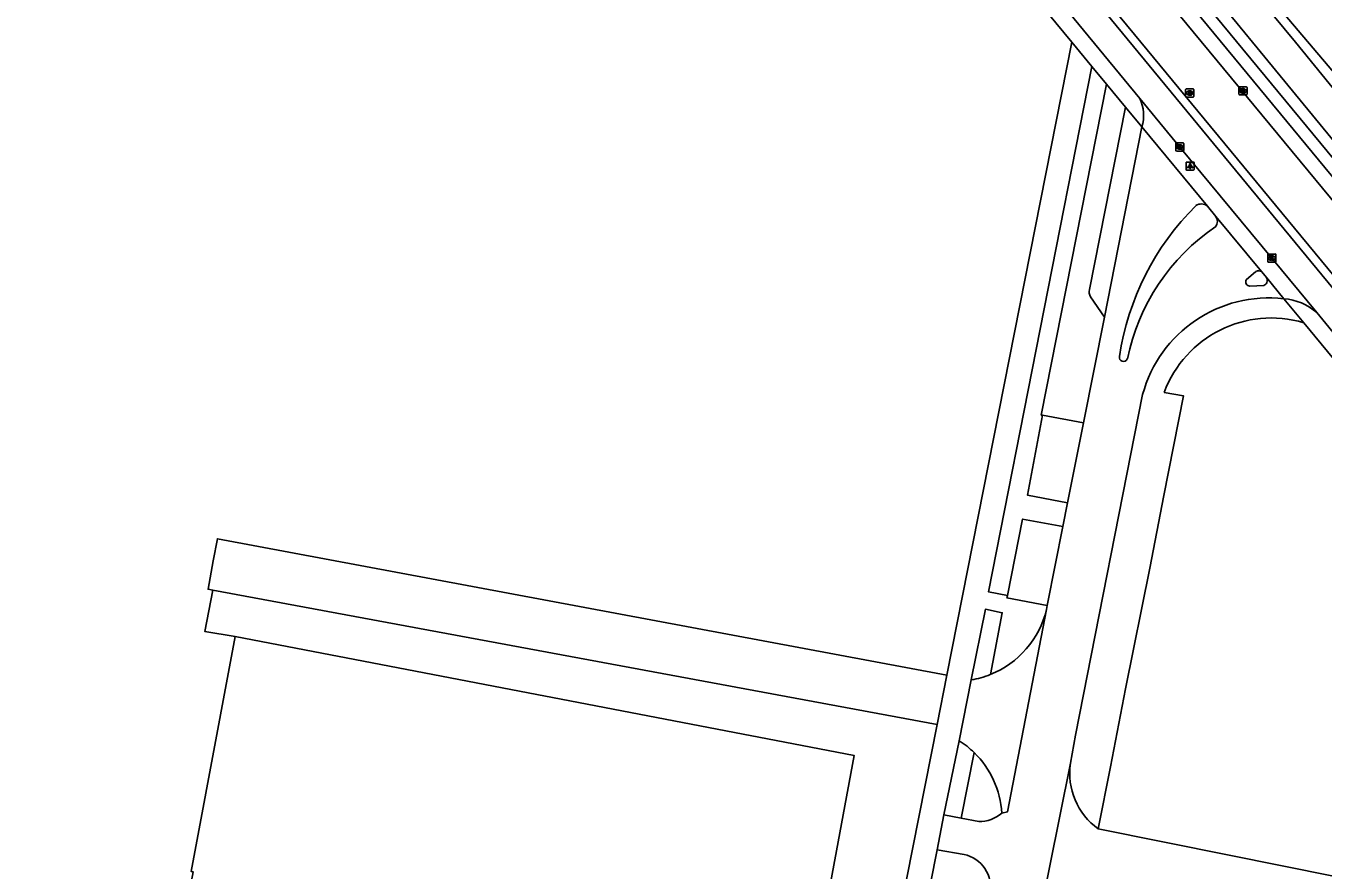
# Model space of a CAD drawing. Extents: x 158797 to 159887, y 384318 to 385255.
# Drawn here: x 159232.9 to 159393, y 385008.8 to 385112.9 of the extents above; entities that cross this region are included whole.
import ezdxf

# ---------------------------------------------------------------- set-up
doc = ezdxf.new("R2010")
doc.units = 0
for name, color, linetype in [('IMGEO_Fietspad_gesloten', 7, 'Continuous'), ('IMGEO_Grasland_overig', 7, 'Continuous'), ('IMGEO_Kolk', 7, 'Continuous'), ('IMGEO_Lichtpunt', 7, 'Continuous'), ('IMGEO_Pand', 7, 'Continuous'), ('IMGEO_Parkeervlak_halfverhard', 7, 'Continuous'), ('IMGEO_Parkeervlak_open', 7, 'Continuous'), ('IMGEO_Rijbaan_lokaal_gesloten', 7, 'Continuous'), ('IMGEO_Rijbaan_lokaal_open', 7, 'Continuous'), ('IMGEO_Rioolput', 7, 'Continuous'), ('IMGEO_Voetpad_open', 7, 'Continuous')]:
    doc.layers.add(name, color=color, linetype=linetype)

msp = doc.modelspace()

# ---------------------------------------------------------------- linework, layer by layer
at = {"layer": 'IMGEO_Fietspad_gesloten'}
for points in [[(159492.65, 384961.62), (159460.85, 385000), (159427.6, 385040.12), (159426.96, 385040.9), (159310.14, 385182.56), (159305.29, 385187.89)], [(159370.39, 385103.99), (159360.94, 385115.45), (159351.93, 385126.3), (159347.55, 385131.61), (159347.46, 385131.71)], [(159446.9, 385011.23), (159441.58, 385017.69), (159437.96, 385022.08), (159425.14, 385037.62), (159424.26, 385038.69), (159412.23, 385053.33), (159398.87, 385069.46), (159392.22, 385077.56)]]:
    msp.add_lwpolyline(points, dxfattribs=at)
at = {"layer": 'IMGEO_Grasland_overig'}
for points in [[(159686.79, 384745.58), (159659.72, 384777.29), (159630.79, 384812.22), (159508.19, 384960.26), (159505.46, 384963.64), (159499.26, 384971.03), (159498.37, 384972.11), (159494.56, 384976.71), (159480.46, 384993.89), (159435.87, 385048.18), (159320.6, 385188.54), (159302.59, 385210.35), (159284.08, 385232.76), (159282.98, 385235.18)], [(159297.68, 385222.01), (159305.21, 385212.46), (159312.81, 385203.26), (159325.32, 385188.61), (159337.39, 385173.65), (159364.21, 385141.59), (159389.59, 385110.95), (159400.26, 385097.84), (159412.23, 385082.79), (159426.29, 385066.02), (159450.47, 385036.8), (159466.69, 385016.98), (159489.93, 384988.24), (159502.44, 384973.89), (159528.55, 384943.13), (159540.04, 384928.76), (159554.68, 384911.36), (159562.67, 384901.71)], [(159563.56, 384902.44), (159553.33, 384914.82), (159543.73, 384926.04), (159532.31, 384940.05), (159520.4, 384954.17), (159508.59, 384968.42), (159497.09, 384982.7), (159485.45, 384996.7), (159474.37, 385009.68), (159461.18, 385025.4), (159445.75, 385044.14), (159432.6, 385060.67), (159422, 385073.66), (159395.48, 385105.84), (159381.82, 385121.96), (159373.13, 385132.52), (159359.33, 385149.02), (159347.84, 385163.2), (159334.89, 385178.84), (159321.5, 385194.61), (159298.4, 385222.57)]]:
    msp.add_lwpolyline(points, dxfattribs=at)
at = {"layer": 'IMGEO_Kolk'}
for p, q in [((159382.62, 385104.5), (159382.62, 385105.35)), ((159382.7, 385105.42), (159383.55, 385105.42)), ((159383.11, 385105.2), (159383.13, 385105.2)), ((159383.62, 385105.35), (159383.62, 385104.5)), ((159383.55, 385104.42), (159382.7, 385104.42)), ((159383.13, 385104.64), (159383.11, 385104.64)), ((159374.82, 385097.58), (159374.82, 385098.43)), ((159374.9, 385098.5), (159375.75, 385098.5)), ((159375.75, 385097.5), (159374.9, 385097.5)), ((159375.31, 385098.28), (159375.34, 385098.28)), ((159375.33, 385097.72), (159375.31, 385097.72)), ((159375.83, 385098.43), (159375.83, 385097.58)), ((159386.19, 385083.87), (159386.19, 385084.72)), ((159386.26, 385084.79), (159387.11, 385084.79)), ((159386.68, 385084.57), (159386.7, 385084.57)), ((159387.19, 385084.72), (159387.19, 385083.87)), ((159387.11, 385083.79), (159386.26, 385083.79)), ((159386.7, 385084.01), (159386.67, 385084.01))]:
    msp.add_line(p, q, dxfattribs=at)
for points in [[(159382.62, 385104.5), (159382.62, 385105.35)], [(159382.7, 385105.42), (159383.55, 385105.42)], [(159382.94, 385105.12), (159383.07, 385105.12), (159383.07, 385104.97), (159383.19, 385105.12), (159383.36, 385105.12), (159383.21, 385104.97), (159383.37, 385104.72), (159383.21, 385104.72), (159383.13, 385104.89), (159383.07, 385104.82), (159383.07, 385104.72), (159382.94, 385104.72), (159382.94, 385105.12)], [(159383.62, 385105.35), (159383.62, 385104.5)], [(159383.55, 385104.42), (159382.7, 385104.42)], [(159374.82, 385097.58), (159374.82, 385098.43)], [(159374.9, 385098.5), (159375.75, 385098.5)], [(159375.75, 385097.5), (159374.9, 385097.5)], [(159375.14, 385098.2), (159375.27, 385098.2), (159375.27, 385098.05), (159375.4, 385098.2), (159375.56, 385098.2), (159375.42, 385098.05), (159375.57, 385097.8), (159375.42, 385097.8), (159375.33, 385097.97), (159375.27, 385097.9), (159375.27, 385097.8), (159375.14, 385097.8), (159375.14, 385098.2)], [(159375.83, 385098.43), (159375.83, 385097.58)], [(159386.19, 385083.87), (159386.19, 385084.72)], [(159386.26, 385084.79), (159387.11, 385084.79)], [(159386.51, 385084.49), (159386.63, 385084.49), (159386.63, 385084.34), (159386.76, 385084.49), (159386.93, 385084.49), (159386.78, 385084.34), (159386.93, 385084.09), (159386.78, 385084.09), (159386.7, 385084.26), (159386.63, 385084.19), (159386.63, 385084.09), (159386.51, 385084.09), (159386.51, 385084.49)], [(159387.19, 385084.72), (159387.19, 385083.87)], [(159387.11, 385083.79), (159386.26, 385083.79)]]:
    msp.add_lwpolyline(points, dxfattribs=at)
for centre, start, end in [((159382.7, 385105.35), 91.552, 178.448), ((159382.7, 385105.35), 91.552, 178.448), ((159383.55, 385105.35), 1.552, 88.448), ((159383.55, 385105.35), 1.552, 88.448), ((159382.7, 385104.5), 181.552, 268.448), ((159382.7, 385104.5), 181.552, 268.448), ((159383.55, 385104.5), 271.552, 358.448), ((159383.55, 385104.5), 271.552, 358.448), ((159374.9, 385098.43), 91.552, 178.448), ((159374.9, 385098.43), 91.552, 178.448), ((159374.9, 385097.58), 181.552, 268.448), ((159374.9, 385097.58), 181.552, 268.448), ((159375.75, 385098.43), 1.552, 88.448), ((159375.75, 385098.43), 1.552, 88.448), ((159375.75, 385097.58), 271.552, 358.448), ((159375.75, 385097.58), 271.552, 358.448), ((159386.26, 385084.72), 91.552, 178.448), ((159386.26, 385084.72), 91.552, 178.448), ((159387.11, 385084.72), 1.552, 88.448), ((159387.11, 385084.72), 1.552, 88.448), ((159386.26, 385083.87), 181.552, 268.448), ((159386.26, 385083.87), 181.552, 268.448), ((159387.11, 385083.87), 271.552, 358.448), ((159387.11, 385083.87), 271.552, 358.448)]:
    msp.add_arc(centre, 0.0765, start, end, dxfattribs=at)
for centre, major_axis, ratio, start_param, end_param in [((159383.11, 385104.92), (-0.387, 0.002), 0.722429, 4.712389, 7.853982), ((159383.13, 385104.92), (-0.39, 0.002), 0.717154, 1.570796, 4.712389), ((159375.31, 385098), (-0.387, 0.002), 0.722429, 4.712389, 7.853982), ((159375.34, 385098), (-0.39, 0.002), 0.717154, 1.570796, 4.712389), ((159386.67, 385084.29), (-0.387, 0.002), 0.722429, 4.712389, 7.853982), ((159386.7, 385084.29), (-0.39, 0.002), 0.717154, 1.570796, 4.712389)]:
    msp.add_ellipse(centre, major_axis=major_axis, ratio=ratio, start_param=start_param, end_param=end_param, dxfattribs=at)
at = {"layer": 'IMGEO_Lichtpunt'}
for p, q in [((159376.11, 385096.05), (159376.11, 385095.24)), ((159376.11, 385096.05), (159376.11, 385095.24)), ((159377.01, 385096.14), (159376.2, 385096.14)), ((159377.01, 385096.14), (159376.2, 385096.14)), ((159377.1, 385095.24), (159377.1, 385096.05)), ((159377.1, 385095.24), (159377.1, 385096.05)), ((159376.2, 385095.15), (159377.01, 385095.15)), ((159376.2, 385095.15), (159377.01, 385095.15))]:
    msp.add_line(p, q, dxfattribs=at)
for points in [[(159376.48, 385095.71), (159376.52, 385095.68), (159376.33, 385095.42), (159376.29, 385095.45), (159376.48, 385095.71)], [(159376.58, 385095.66), (159376.63, 385095.66), (159376.63, 385095.34), (159376.58, 385095.34), (159376.58, 385095.66)], [(159376.69, 385095.68), (159376.73, 385095.71), (159376.92, 385095.45), (159376.88, 385095.42), (159376.69, 385095.68)]]:
    msp.add_lwpolyline(points, dxfattribs=at)
msp.add_circle((159376.61, 385095.85), 0.0994, dxfattribs=at)
for centre, start, end in [((159376.2, 385096.05), 90, 180), ((159376.2, 385096.05), 90, 180), ((159377.01, 385096.05), 0, 90), ((159377.01, 385096.05), 0, 90), ((159376.2, 385095.24), 180, 270), ((159376.2, 385095.24), 180, 270), ((159377.01, 385095.24), 270, 0), ((159377.01, 385095.24), 270, 360)]:
    msp.add_arc(centre, 0.0946, start, end, dxfattribs=at)
at = {"layer": 'IMGEO_Pand'}
for points in [[(159258.76, 385037.58), (159253.35, 385008.57), (159253.58, 385008.53), (159251.05, 384994.97), (159250.97, 384994.99), (159236.81, 384997.63), (159236.71, 384997.07), (159225.61, 384999.13), (159225.78, 385000), (159227.88, 385011.27), (159229.89, 385010.91), (159230.35, 385013.39), (159200.9, 385018.97), (159200.43, 385016.46), (159202.37, 385016.1), (159200.82, 385007.86), (159188.07, 385010.33), (159186.12, 385000), (159185.95, 384999.06)], [(159322.84, 384956.53), (159335.15, 385022.9), (159258.76, 385037.58)]]:
    msp.add_lwpolyline(points, dxfattribs=at)
at = {"layer": 'IMGEO_Parkeervlak_halfverhard'}
msp.add_lwpolyline([(159258.76, 385037.58), (159255.01, 385038.21), (159256.01, 385043.32)], dxfattribs=at)
at = {"layer": 'IMGEO_Parkeervlak_open'}
for points in [[(159358.39, 385064.89), (159356.52, 385055.04), (159361.48, 385054.08)], [(159360.9, 385051.16), (159355.93, 385052.09), (159354.05, 385042.63)]]:
    msp.add_lwpolyline(points, dxfattribs=at)
at = {"layer": 'IMGEO_Rijbaan_lokaal_gesloten'}
for points in [[(159366.02, 385077.02), (159370.66, 385100.48)], [(159370.66, 385100.48), (159378.74, 385090.69)], [(159379.78, 385089.44), (159385.39, 385082.64)], [(159384.73, 385082.65), (159383.52, 385081.62)], [(159386.05, 385081.85), (159388.18, 385079.27)], [(159383.96, 385080.83), (159385.68, 385080.91)], [(159363.43, 385063.96), (159366.02, 385077.02)], [(159370.74, 385067.44), (159362.46, 385025.43), (159361.85, 385021.94)], [(159361.48, 385054.08), (159363.43, 385063.96)], [(159360.9, 385051.16), (159361.48, 385054.08)], [(159358.96, 385041.4), (159359.01, 385041.63), (159360.9, 385051.16)], [(159358.88, 385040.94), (159358.96, 385041.4)], [(159353.35, 385015.79), (159354.08, 385015.96), (159358.88, 385040.94)], [(159356.69, 384996.4), (159361.85, 385021.94)], [(159345.38, 385011.25), (159346.21, 385015.58)], [(159346.21, 385015.58), (159348.36, 385015.17)], [(159348.36, 385015.17), (159350.51, 385014.77)], [(159348.7, 385010.68), (159345.38, 385011.25)]]:
    msp.add_lwpolyline(points, dxfattribs=at)
for centre, radius, start, end in [((159400.49, 385067.32), 32.96, 134.6826, 171.5781), ((159377.98, 385089.76), 1.21, 50.8167, 123.5705), ((159378.76, 385088.81), 1.2, 328.1466, 31.7626), ((159394.24, 385066.69), 25.9, 123.9462, 168.5281), ((159385.05, 385081.87), 0.841, 65.4537, 111.9581), ((159384.01, 385081.37), 0.547, 152.8501, 265.026), ((159385.48, 385081.53), 0.65, 287.9298, 29.4809), ((159386.33, 385063.23), 16.15, 83.4123, 164.8714), ((159368.38, 385072.04), 0.512, 167.6135, 337.2565), ((159350.64, 385018.89), 4.12, 268.1896, 311.2455), ((159347.89, 385006.7), 4.07, 348.3994, 78.4392)]:
    msp.add_arc(centre, radius, start, end, dxfattribs=at)
at = {"layer": 'IMGEO_Rijbaan_lokaal_open'}
for points in [[(159306.08, 385188.63), (159310.65, 385183.42), (159427.8, 385041.58), (159428.45, 385040.78), (159462.17, 385000), (159491.21, 384964.67), (159493.29, 384962.17)], [(159497.96, 384965.89), (159493.01, 384971.95), (159432.33, 385045.28), (159313.36, 385189.19)], [(159370.39, 385103.99), (159375.32, 385098), (159386.69, 385084.29), (159392.22, 385077.56)], [(159379.78, 385089.44), (159378.74, 385090.69)], [(159386.05, 385081.85), (159385.39, 385082.64)], [(159256.01, 385043.32), (159255.41, 385043.43), (159256.06, 385046.92), (159256.57, 385049.65), (159346.58, 385032.81)], [(159256.01, 385043.32), (159345.38, 385026.71)], [(159345.38, 385026.71), (159346.58, 385032.81)], [(159349.6, 385032.23), (159348.11, 385024.71)], [(159365.26, 385013.85), (159381.41, 385010.62), (159432.72, 385000.28)]]:
    msp.add_lwpolyline(points, dxfattribs=at)
for centre, radius, start, end in [((159365.9, 385101.88), 4.96, 343.5498, 25.2326), ((159387.73, 385072.57), 6.71, 47.9829, 86.1547), ((159347.6, 385043.65), 11.6, 291.9911, 346.5009), ((159347.63, 385043.59), 11.53, 279.8418, 291.9715), ((159342.12, 385015.19), 11.25, 45.8868, 57.8262), ((159342.11, 385015.18), 11.26, 3.0812, 45.8667), ((159370.18, 385020.7), 8.43, 171.5128, 234.2761)]:
    msp.add_arc(centre, radius, start, end, dxfattribs=at)
at = {"layer": 'IMGEO_Rioolput'}
for p, q in [((159376.05, 385104.24), (159376.05, 385105.09)), ((159376.12, 385105.16), (159376.98, 385105.16)), ((159377.05, 385105.09), (159377.05, 385104.24)), ((159376.98, 385104.16), (159376.12, 385104.16)), ((159376.54, 385104.94), (159376.56, 385104.94)), ((159376.56, 385104.38), (159376.54, 385104.38))]:
    msp.add_line(p, q, dxfattribs=at)
for points in [[(159376.05, 385104.24), (159376.05, 385105.09)], [(159376.12, 385105.16), (159376.98, 385105.16)], [(159377.05, 385105.09), (159377.05, 385104.24)], [(159376.98, 385104.16), (159376.12, 385104.16)], [(159376.64, 385104.86), (159376.39, 385104.86), (159376.39, 385104.46)], [(159376.39, 385104.46), (159376.51, 385104.46), (159376.51, 385104.62), (159376.52, 385104.62)], [(159376.57, 385104.78), (159376.51, 385104.78), (159376.51, 385104.7)], [(159376.51, 385104.7), (159376.56, 385104.7)], [(159376.57, 385104.59), (159376.64, 385104.46), (159376.78, 385104.46), (159376.71, 385104.59)]]:
    msp.add_lwpolyline(points, dxfattribs=at)
for centre, radius, start, end in [((159376.13, 385105.09), 0.0765, 91.552, 178.448), ((159376.13, 385105.09), 0.0765, 91.552, 178.448), ((159376.97, 385105.09), 0.0765, 1.552, 88.448), ((159376.97, 385105.09), 0.0765, 1.552, 88.448), ((159376.13, 385104.24), 0.0765, 181.552, 268.448), ((159376.13, 385104.24), 0.0765, 181.552, 268.448), ((159376.52, 385104.57), 0.0533, 26.0293, 88.6989), ((159376.55, 385104.89), 0.19, 274.7715, 282.9687), ((159376.57, 385104.68), 0.0964, 77.0061, 93.1865), ((159376.59, 385104.74), 0.0378, 276.6634, 79.6772), ((159376.64, 385104.75), 0.109, 350.3612, 89.416), ((159376.64, 385104.75), 0.112, 277.5842, 350.9817), ((159376.62, 385104.53), 0.108, 29.5134, 73.7905), ((159376.97, 385104.24), 0.0765, 271.552, 358.448), ((159376.97, 385104.24), 0.0765, 271.552, 358.448)]:
    msp.add_arc(centre, radius, start, end, dxfattribs=at)
for centre, major_axis, ratio, start_param, end_param in [((159376.54, 385104.66), (-0.387, 0.002), 0.722429, 4.712389, 7.853982), ((159376.56, 385104.66), (-0.39, 0.002), 0.717154, 1.570796, 4.712389)]:
    msp.add_ellipse(centre, major_axis=major_axis, ratio=ratio, start_param=start_param, end_param=end_param, dxfattribs=at)
at = {"layer": 'IMGEO_Voetpad_open'}
for points in [[(159278.39, 385232.55), (159279.82, 385230.71), (159303.77, 385202.87), (159306.99, 385199.89), (159314.13, 385193.1), (159317.57, 385189.47), (159318.53, 385188.25), (159434.92, 385047.39), (159500.48, 384968.05)], [(159314.82, 385188.61), (159315.87, 385188.62), (159316.51, 385188.34), (159433.74, 385046.44), (159499.33, 384967.06)], [(159362.02, 385110.93), (159344.64, 385131.97)], [(159346.58, 385032.81), (159362.02, 385110.93)], [(159362.02, 385110.93), (159364.49, 385107.94)], [(159354.05, 385042.63), (159351.74, 385043.09), (159364.49, 385107.94)], [(159364.49, 385107.94), (159366.3, 385105.75)], [(159358.39, 385064.89), (159358.24, 385064.92), (159366.3, 385105.75)], [(159366.3, 385105.75), (159368.64, 385102.92)], [(159368.64, 385102.92), (159364.18, 385080.42)], [(159368.64, 385102.92), (159370.66, 385100.48)], [(159364.31, 385079.51), (159366.02, 385077.02)], [(159388.18, 385079.27), (159390.62, 385076.31)], [(159441.17, 385015.12), (159423.68, 385036.29), (159422.73, 385037.44), (159390.62, 385076.31)], [(159373.4, 385067.7), (159375.78, 385067.3), (159373.37, 385055), (159371.64, 385046.03), (159368.64, 385031.15), (159366.78, 385021.52), (159365.26, 385013.85)], [(159363.43, 385063.96), (159358.39, 385064.89)], [(159354.05, 385042.63), (159353.99, 385042.35), (159358.96, 385041.4)], [(159351.95, 385032.9), (159353.41, 385040.52), (159351.33, 385040.95), (159349.6, 385032.23)], [(159331.19, 384954.97), (159345.38, 385026.71)], [(159348.11, 385024.71), (159346.21, 385015.58)], [(159349.95, 385023.26), (159348.36, 385015.17)], [(159345.38, 385011.25), (159334.9, 384958.28)]]:
    msp.add_lwpolyline(points, dxfattribs=at)
for centre, radius, start, end in [((159365.45, 385080.13), 1.3, 167.3177, 209.0128), ((159386.61, 385062.81), 14.09, 73.4546, 159.6702)]:
    msp.add_arc(centre, radius, start, end, dxfattribs=at)

doc.saveas('drawing.dxf')
